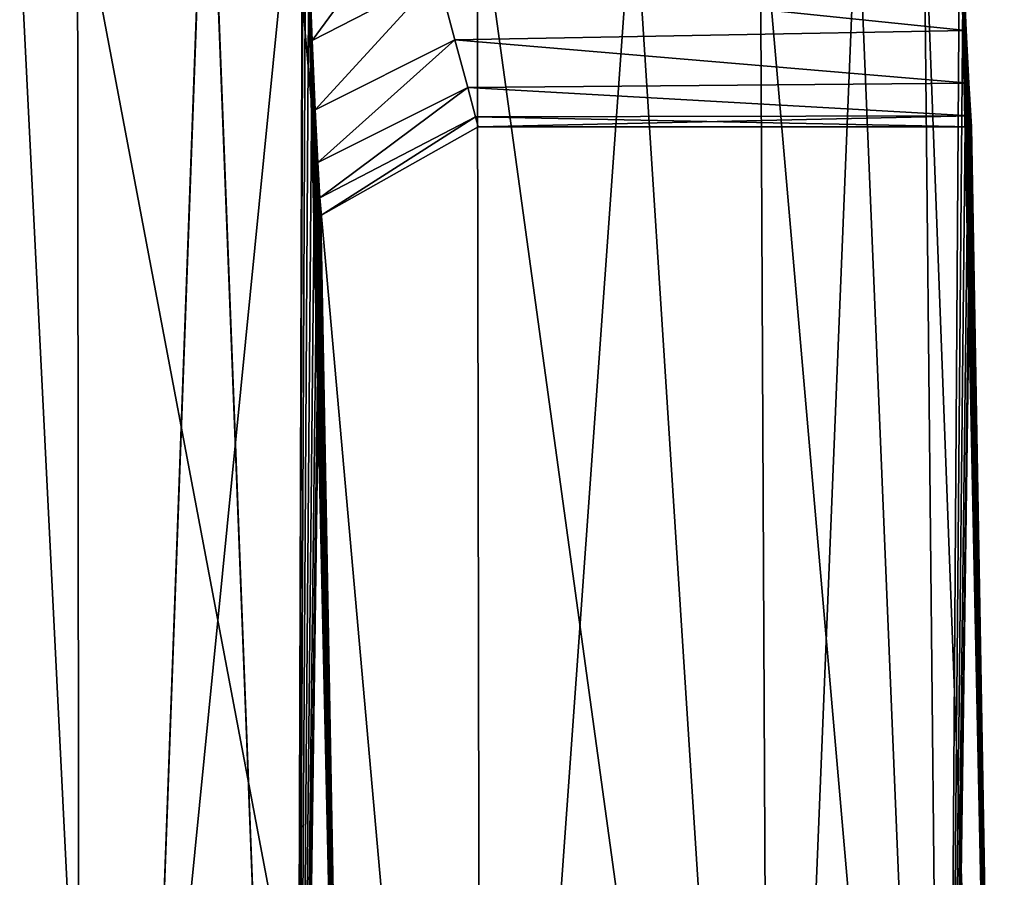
# Model space of a CAD drawing. Header units: millimetres. Extents: x -139 to 106, y -8 to 139.
# Tile 340 of 459: x -4.49 to -2.69, y 132.14 to 133.71. Entities that reach past the tile are written whole.
import ezdxf

# ---------------------------------------------------------------- set-up
doc = ezdxf.new("R2010")
doc.units = ezdxf.units.MM
doc.header["$LTSCALE"] = 53.842063
for name, color, linetype in [('133', 7, 'CONTINUOUS'), ('135', 7, 'CONTINUOUS'), ('136', 7, 'CONTINUOUS'), ('137', 7, 'CONTINUOUS'), ('140', 7, 'CONTINUOUS')]:
    doc.layers.add(name, color=color, linetype=linetype)

msp = doc.modelspace()

# ---------------------------------------------------------------- linework, layer by layer
at = {"layer": '133', "linetype": 'CONTINUOUS'}
for points in [[(-5.3085, 130.0629, 9.4415), (-4.3797, 130.0629, 7.6896), (-5.3199, 133.9681, 9.3277), (-5.3085, 130.0629, 9.4415)], [(-5.3199, 133.9681, 9.3277), (-4.3797, 130.0629, 7.6896), (-4.8272, 133.9681, 8.4448), (-5.3199, 133.9681, 9.3277)], [(-4.8272, 133.9681, 8.4448), (-4.3797, 130.0629, 7.6896), (-4.3843, 133.9681, 7.5358), (-4.8272, 133.9681, 8.4448)], [(-4.3797, 130.0629, 7.6896), (-3.6457, 130.0629, 5.8475), (-4.3843, 133.9681, 7.5358), (-4.3797, 130.0629, 7.6896)], [(-4.3843, 133.9681, 7.5358), (-3.6457, 130.0629, 5.8475), (-3.9923, 133.9681, 6.6038), (-4.3843, 133.9681, 7.5358)], [(-3.9923, 133.9681, 6.6038), (-3.6457, 130.0629, 5.8475), (-3.6526, 133.9681, 5.6515), (-3.9923, 133.9681, 6.6038)], [(-3.6457, 130.0629, 5.8475), (-3.1153, 130.0629, 3.9368), (-3.6526, 133.9681, 5.6515), (-3.6457, 130.0629, 5.8475)], [(-3.6526, 133.9681, 5.6515), (-3.1153, 130.0629, 3.9368), (-3.3662, 133.9681, 4.6818), (-3.6526, 133.9681, 5.6515)], [(-3.3662, 133.9681, 4.6818), (-3.1153, 130.0629, 3.9368), (-3.1339, 133.9681, 3.6977), (-3.3662, 133.9681, 4.6818)], [(-3.1153, 130.0629, 3.9368), (-2.7945, 130.0629, 1.98), (-3.1339, 133.9681, 3.6977), (-3.1153, 130.0629, 3.9368)], [(-3.1339, 133.9681, 3.6977), (-2.7945, 130.0629, 1.98), (-2.9565, 133.9681, 2.7023), (-3.1339, 133.9681, 3.6977)], [(-2.9565, 133.9681, 2.7023), (-2.7945, 130.0629, 1.98), (-2.8345, 133.9681, 1.6986), (-2.9565, 133.9681, 2.7023)], [(-2.7945, 130.0629, 1.98), (-2.6871, 130.0629), (-2.8345, 133.9681, 1.6986), (-2.7945, 130.0629, 1.98)], [(-2.8345, 133.9681, 1.6986), (-2.6871, 130.0629), (-2.7683, 133.9681, 0.6896), (-2.8345, 133.9681, 1.6986)], [(-2.7683, 133.9681, 0.6896), (-2.6871, 130.0629), (-2.7626, 133.8165, 0.6027), (-2.7683, 133.9681, 0.6896)], [(-2.7626, 133.8165, 0.6027), (-2.6871, 130.0629), (-2.7568, 133.6892, 0.4831), (-2.7626, 133.8165, 0.6027)], [(-2.7568, 133.6892, 0.4831), (-2.6871, 130.0629), (-2.7518, 133.593, 0.3374), (-2.7568, 133.6892, 0.4831)], [(-2.7518, 133.593, 0.3374), (-2.6871, 130.0629), (-2.7485, 133.5332, 0.1734), (-2.7518, 133.593, 0.3374)], [(-2.7485, 133.5332, 0.1734), (-2.6871, 130.0629), (-2.7473, 133.5129), (-2.7485, 133.5332, 0.1734)]]:
    msp.add_3dface(points, dxfattribs=at)
at = {"layer": '135', "linetype": 'CONTINUOUS'}
for points in [[(-4.3797, 130.0629, -7.6896), (-5.3085, 130.0629, -9.4415), (-4.8272, 133.9681, -8.4447), (-4.3797, 130.0629, -7.6896)], [(-4.3797, 130.0629, -7.6896), (-4.8272, 133.9681, -8.4447), (-4.3843, 133.9681, -7.5358), (-4.3797, 130.0629, -7.6896)], [(-4.3797, 130.0629, -7.6896), (-4.3843, 133.9681, -7.5358), (-3.9923, 133.9681, -6.6038), (-4.3797, 130.0629, -7.6896)], [(-3.6457, 130.0629, -5.8475), (-4.3797, 130.0629, -7.6896), (-3.9923, 133.9681, -6.6038), (-3.6457, 130.0629, -5.8475)], [(-3.6457, 130.0629, -5.8475), (-3.9923, 133.9681, -6.6038), (-3.6526, 133.9681, -5.6515), (-3.6457, 130.0629, -5.8475)], [(-3.6457, 130.0629, -5.8475), (-3.6526, 133.9681, -5.6515), (-3.3662, 133.9681, -4.6818), (-3.6457, 130.0629, -5.8475)], [(-3.1153, 130.0629, -3.9368), (-3.6457, 130.0629, -5.8475), (-3.3662, 133.9681, -4.6818), (-3.1153, 130.0629, -3.9368)], [(-3.1153, 130.0629, -3.9368), (-3.3662, 133.9681, -4.6818), (-3.1339, 133.9681, -3.6977), (-3.1153, 130.0629, -3.9368)], [(-3.1153, 130.0629, -3.9368), (-3.1339, 133.9681, -3.6977), (-2.9565, 133.9681, -2.7023), (-3.1153, 130.0629, -3.9368)], [(-2.7945, 130.0629, -1.98), (-3.1153, 130.0629, -3.9368), (-2.9565, 133.9681, -2.7023), (-2.7945, 130.0629, -1.98)], [(-2.7945, 130.0629, -1.98), (-2.9565, 133.9681, -2.7023), (-2.8345, 133.9681, -1.6986), (-2.7945, 130.0629, -1.98)], [(-2.7945, 130.0629, -1.98), (-2.8345, 133.9681, -1.6986), (-2.7683, 133.9681, -0.6896), (-2.7945, 130.0629, -1.98)], [(-2.7945, 130.0629, -1.98), (-2.7683, 133.9681, -0.6896), (-2.7626, 133.8165, -0.6027), (-2.7945, 130.0629, -1.98)], [(-2.7568, 133.6892, -0.4831), (-2.7945, 130.0629, -1.98), (-2.7626, 133.8165, -0.6027), (-2.7568, 133.6892, -0.4831)], [(-2.7518, 133.593, -0.3374), (-2.7945, 130.0629, -1.98), (-2.7568, 133.6892, -0.4831), (-2.7518, 133.593, -0.3374)], [(-2.7485, 133.5332, -0.1734), (-2.7945, 130.0629, -1.98), (-2.7518, 133.593, -0.3374), (-2.7485, 133.5332, -0.1734)], [(-2.7473, 133.5129), (-2.7945, 130.0629, -1.98), (-2.7485, 133.5332, -0.1734), (-2.7473, 133.5129)], [(-2.6871, 130.0629), (-2.7945, 130.0629, -1.98), (-2.7473, 133.5129), (-2.6871, 130.0629)]]:
    msp.add_3dface(points, dxfattribs=at)
at = {"layer": '136', "color": 7, "linetype": 'CONTINUOUS', "true_color": 0x404040}
for points in [[(-2.7626, 133.8165, 0.6027), (-2.7568, 133.6892, 0.4831), (-3.7246, 133.7895, 0.5817), (-2.7626, 133.8165, 0.6027)], [(-2.7568, 133.6892, -0.4831), (-2.7626, 133.8165, -0.6027), (-3.7246, 133.7895, -0.5817), (-2.7568, 133.6892, -0.4831)], [(-3.7246, 133.7895, 0.5817), (-2.7568, 133.6892, 0.4831), (-3.6931, 133.6719, 0.4618), (-3.7246, 133.7895, 0.5817)], [(-3.6931, 133.6719, -0.4618), (-2.7568, 133.6892, -0.4831), (-3.7246, 133.7895, -0.5817), (-3.6931, 133.6719, -0.4618)], [(-2.7568, 133.6892, 0.4831), (-2.7518, 133.593, 0.3374), (-3.6931, 133.6719, 0.4618), (-2.7568, 133.6892, 0.4831)], [(-2.7518, 133.593, -0.3374), (-2.7568, 133.6892, -0.4831), (-3.6931, 133.6719, -0.4618), (-2.7518, 133.593, -0.3374)], [(-3.6931, 133.6719, 0.4618), (-2.7518, 133.593, 0.3374), (-3.6697, 133.5846, 0.3201), (-3.6931, 133.6719, 0.4618)], [(-3.6697, 133.5846, -0.3201), (-2.7518, 133.593, -0.3374), (-3.6931, 133.6719, -0.4618), (-3.6697, 133.5846, -0.3201)], [(-2.7518, 133.593, 0.3374), (-2.7485, 133.5332, 0.1734), (-3.6697, 133.5846, 0.3201), (-2.7518, 133.593, 0.3374)], [(-2.7485, 133.5332, -0.1734), (-2.7518, 133.593, -0.3374), (-3.6697, 133.5846, -0.3201), (-2.7485, 133.5332, -0.1734)], [(-3.6697, 133.5846, 0.3201), (-2.7485, 133.5332, 0.1734), (-3.6553, 133.531, 0.1637), (-3.6697, 133.5846, 0.3201)], [(-3.6553, 133.531, -0.1637), (-2.7485, 133.5332, -0.1734), (-3.6697, 133.5846, -0.3201), (-3.6553, 133.531, -0.1637)], [(-2.7485, 133.5332, 0.1734), (-2.7473, 133.5129), (-3.6553, 133.531, 0.1637), (-2.7485, 133.5332, 0.1734)], [(-3.6504, 133.5129), (-2.7485, 133.5332, -0.1734), (-3.6553, 133.531, -0.1637), (-3.6504, 133.5129)], [(-3.6553, 133.531, 0.1637), (-2.7473, 133.5129), (-3.6504, 133.5129), (-3.6553, 133.531, 0.1637)], [(-2.7473, 133.5129), (-2.7485, 133.5332, -0.1734), (-3.6504, 133.5129), (-2.7473, 133.5129)]]:
    msp.add_3dface(points, dxfattribs=at)
at = {"layer": '137', "color": 7, "linetype": 'CONTINUOUS', "true_color": 0x404040}
for points in [[(-3.9607, 133.826, 0.6765), (-3.7628, 133.9322, 0.6731), (-3.9547, 133.6709, 0.5916), (-3.9607, 133.826, 0.6765)], [(-3.9547, 133.6709, -0.5916), (-3.7628, 133.9322, -0.6731), (-3.9607, 133.826, -0.6765), (-3.9547, 133.6709, -0.5916)], [(-3.7628, 133.9322, 0.6731), (-3.7246, 133.7895, 0.5817), (-3.9547, 133.6709, 0.5916), (-3.7628, 133.9322, 0.6731)], [(-3.7246, 133.7895, -0.5817), (-3.7628, 133.9322, -0.6731), (-3.9547, 133.6709, -0.5916), (-3.7246, 133.7895, -0.5817)], [(-3.9547, 133.6709, 0.5916), (-3.7246, 133.7895, 0.5817), (-3.9489, 133.5437, 0.4827), (-3.9547, 133.6709, 0.5916)], [(-3.9489, 133.5437, -0.4827), (-3.7246, 133.7895, -0.5817), (-3.9547, 133.6709, -0.5916), (-3.9489, 133.5437, -0.4827)], [(-3.7246, 133.7895, 0.5817), (-3.6931, 133.6719, 0.4618), (-3.9489, 133.5437, 0.4827), (-3.7246, 133.7895, 0.5817)], [(-3.6931, 133.6719, -0.4618), (-3.7246, 133.7895, -0.5817), (-3.9489, 133.5437, -0.4827), (-3.6931, 133.6719, -0.4618)], [(-3.9489, 133.5437, 0.4827), (-3.6931, 133.6719, 0.4618), (-3.9441, 133.4473, 0.3562), (-3.9489, 133.5437, 0.4827)], [(-3.9441, 133.4473, -0.3562), (-3.6931, 133.6719, -0.4618), (-3.9489, 133.5437, -0.4827), (-3.9441, 133.4473, -0.3562)], [(-3.6931, 133.6719, 0.4618), (-3.6697, 133.5846, 0.3201), (-3.9441, 133.4473, 0.3562), (-3.6931, 133.6719, 0.4618)], [(-3.6697, 133.5846, -0.3201), (-3.6931, 133.6719, -0.4618), (-3.9441, 133.4473, -0.3562), (-3.6697, 133.5846, -0.3201)], [(-3.9441, 133.4473, 0.3562), (-3.6697, 133.5846, 0.3201), (-3.9406, 133.3828, 0.2181), (-3.9441, 133.4473, 0.3562)], [(-3.9406, 133.3828, -0.2181), (-3.6697, 133.5846, -0.3201), (-3.9441, 133.4473, -0.3562), (-3.9406, 133.3828, -0.2181)], [(-3.6697, 133.5846, 0.3201), (-3.6553, 133.531, 0.1637), (-3.9406, 133.3828, 0.2181), (-3.6697, 133.5846, 0.3201)], [(-3.6553, 133.531, -0.1637), (-3.6697, 133.5846, -0.3201), (-3.9406, 133.3828, -0.2181), (-3.6553, 133.531, -0.1637)], [(-3.9406, 133.3828, 0.2181), (-3.6553, 133.531, 0.1637), (-3.9387, 133.3506, 0.0734), (-3.9406, 133.3828, 0.2181)], [(-3.9387, 133.3506, -0.0734), (-3.6553, 133.531, -0.1637), (-3.9406, 133.3828, -0.2181), (-3.9387, 133.3506, -0.0734)], [(-3.6553, 133.531, 0.1637), (-3.6504, 133.5129), (-3.9387, 133.3506, 0.0734), (-3.6553, 133.531, 0.1637)], [(-3.6504, 133.5129), (-3.6553, 133.531, -0.1637), (-3.9387, 133.3506, -0.0734), (-3.6504, 133.5129)], [(-3.9387, 133.3506, 0.0734), (-3.6504, 133.5129), (-3.9387, 133.3506, -0.0734), (-3.9387, 133.3506, 0.0734)]]:
    msp.add_3dface(points, dxfattribs=at)
at = {"layer": '140', "linetype": 'CONTINUOUS'}
for points in [[(-4.3003, 130.0629, 3.7759), (-4.8223, 130.0629, 5.6055), (-4.5101, 134.2629, 4.3141), (-4.3003, 130.0629, 3.7759)], [(-4.8223, 130.0629, -5.6055), (-4.3003, 130.0629, -3.7759), (-4.5102, 134.2629, -4.3141), (-4.8223, 130.0629, -5.6055)], [(-4.5102, 134.2629, -4.3141), (-4.3003, 130.0629, -3.7759), (-4.1465, 134.2629, -2.5463), (-4.5102, 134.2629, -4.3141)], [(-4.1464, 134.2629, 2.5463), (-4.3003, 130.0629, 3.7759), (-4.5101, 134.2629, 4.3141), (-4.1464, 134.2629, 2.5463)], [(-3.9844, 130.0629, 1.8997), (-4.3003, 130.0629, 3.7759), (-4.1464, 134.2629, 2.5463), (-3.9844, 130.0629, 1.8997)], [(-4.3003, 130.0629, -3.7759), (-3.9844, 130.0629, -1.8997), (-4.1465, 134.2629, -2.5463), (-4.3003, 130.0629, -3.7759)], [(-3.9844, 130.0629, -1.8997), (-3.9717, 134.2629, -0.75), (-4.1465, 134.2629, -2.5463), (-3.9844, 130.0629, -1.8997)], [(-3.9717, 134.2629, 0.75), (-3.9844, 130.0629, 1.8997), (-4.1464, 134.2629, 2.5463), (-3.9717, 134.2629, 0.75)], [(-3.9717, 134.2629, 0.75), (-3.9704, 134.1942, 0.75), (-3.9844, 130.0629, 1.8997), (-3.9717, 134.2629, 0.75)], [(-3.9704, 134.1942, -0.75), (-3.9717, 134.2629, -0.75), (-3.9844, 130.0629, -1.8997), (-3.9704, 134.1942, -0.75)], [(-3.9704, 134.1942, 0.75), (-3.9661, 134.0033, 0.7311), (-3.9844, 130.0629, 1.8997), (-3.9704, 134.1942, 0.75)], [(-3.9661, 134.0033, -0.7311), (-3.9704, 134.1942, -0.75), (-3.9844, 130.0629, -1.8997), (-3.9661, 134.0033, -0.7311)], [(-3.9661, 134.0033, 0.7311), (-3.9607, 133.826, 0.6765), (-3.9844, 130.0629, 1.8997), (-3.9661, 134.0033, 0.7311)], [(-3.8787, 130.0629, 0), (-3.9661, 134.0033, -0.7311), (-3.9844, 130.0629, -1.8997), (-3.8787, 130.0629, 0)], [(-3.9607, 133.826, -0.6765), (-3.9661, 134.0033, -0.7311), (-3.8787, 130.0629, 0), (-3.9607, 133.826, -0.6765)], [(-3.9607, 133.826, 0.6765), (-3.9547, 133.6709, 0.5916), (-3.9844, 130.0629, 1.8997), (-3.9607, 133.826, 0.6765)], [(-3.9547, 133.6709, -0.5916), (-3.9607, 133.826, -0.6765), (-3.8787, 130.0629, 0), (-3.9547, 133.6709, -0.5916)], [(-3.9547, 133.6709, 0.5916), (-3.9489, 133.5437, 0.4827), (-3.9844, 130.0629, 1.8997), (-3.9547, 133.6709, 0.5916)], [(-3.9489, 133.5437, -0.4827), (-3.9547, 133.6709, -0.5916), (-3.8787, 130.0629, 0), (-3.9489, 133.5437, -0.4827)], [(-3.9489, 133.5437, 0.4827), (-3.9441, 133.4473, 0.3562), (-3.9844, 130.0629, 1.8997), (-3.9489, 133.5437, 0.4827)], [(-3.9441, 133.4473, -0.3562), (-3.9489, 133.5437, -0.4827), (-3.8787, 130.0629, 0), (-3.9441, 133.4473, -0.3562)], [(-3.9441, 133.4473, 0.3562), (-3.9406, 133.3828, 0.2181), (-3.9844, 130.0629, 1.8997), (-3.9441, 133.4473, 0.3562)], [(-3.9406, 133.3828, -0.2181), (-3.9441, 133.4473, -0.3562), (-3.8787, 130.0629, 0), (-3.9406, 133.3828, -0.2181)], [(-3.9406, 133.3828, 0.2181), (-3.9387, 133.3506, 0.0734), (-3.9844, 130.0629, 1.8997), (-3.9406, 133.3828, 0.2181)], [(-3.9387, 133.3506, -0.0734), (-3.9406, 133.3828, -0.2181), (-3.8787, 130.0629, 0), (-3.9387, 133.3506, -0.0734)], [(-3.9844, 130.0629, 1.8997), (-3.9387, 133.3506, 0.0734), (-3.8787, 130.0629, 0), (-3.9844, 130.0629, 1.8997)], [(-3.9387, 133.3506, 0.0734), (-3.9387, 133.3506, -0.0734), (-3.8787, 130.0629, 0), (-3.9387, 133.3506, 0.0734)]]:
    msp.add_3dface(points, dxfattribs=at)

doc.saveas('drawing.dxf')
